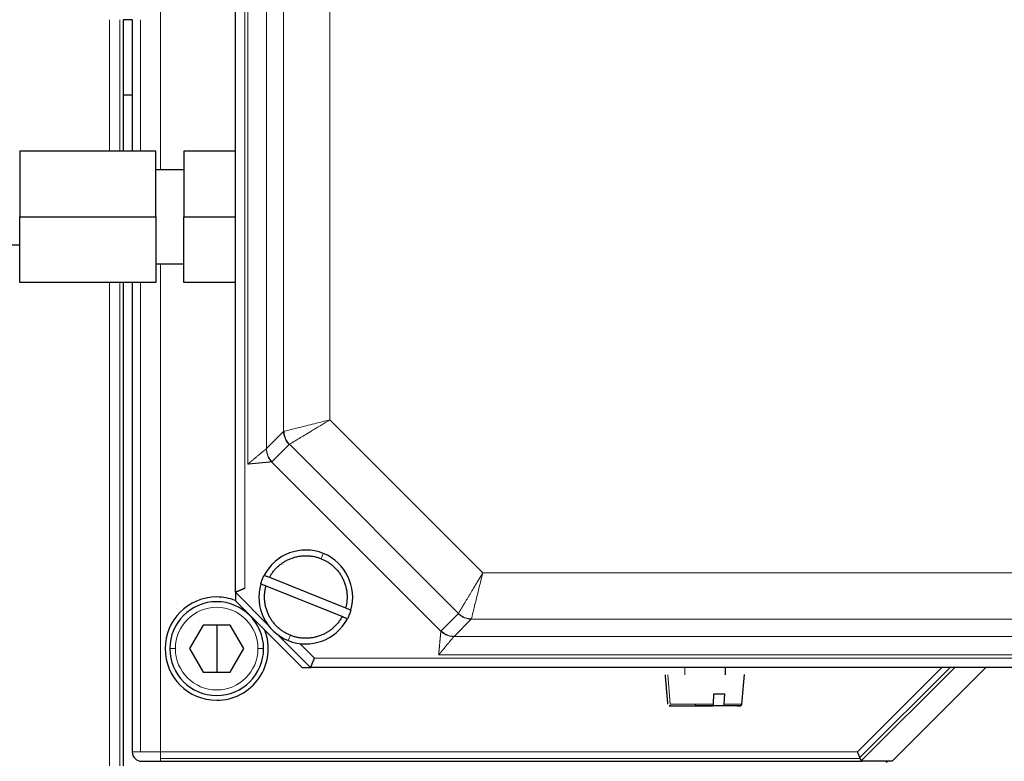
# Model space of a CAD drawing. Header units: inches. Extents: x 0 to 20790, y -12 to 14700.
# Tile 397 of 436: x 13632 to 13737, y 11371 to 11450. Entities that reach past the tile are written whole.
import ezdxf

# ---------------------------------------------------------------- set-up
doc = ezdxf.new("R2010")
doc.units = ezdxf.units.IN
doc.layers.add('1', color=7, linetype='Continuous', true_color=0xffffff)

msp = doc.modelspace()

# ---------------------------------------------------------------- linework, layer by layer
at = {"layer": '1', "color": 2, "linetype": 'Continuous', "lineweight": 25}
for p, q in [((13655.097, 11388.963), (13655.097, 11502.963)), ((13643.137, 11449.963), (13643.137, 11441.963)), ((13644.097, 11449.963), (13643.137, 11449.963)), ((13644.097, 11449.962), (13644.097, 11435.964)), ((13643.137, 11441.963), (13644.097, 11441.963)), ((13643.137, 11441.963), (13643.137, 11435.963)), ((13632.097, 11435.963), (13632.097, 11428.963)), ((13646.597, 11435.963), (13632.097, 11435.963)), ((13646.597, 11428.963), (13646.597, 11435.963)), ((13649.597, 11435.963), (13649.597, 11428.963)), ((13655.097, 11435.963), (13649.597, 11435.963)), ((13649.597, 11433.963), (13646.597, 11433.963)), ((13632.097, 11421.963), (13632.097, 11428.963)), ((13632.097, 11428.963), (13646.597, 11428.963)), ((13646.597, 11428.963), (13646.597, 11421.963)), ((13649.597, 11421.963), (13649.597, 11428.963)), ((13649.597, 11428.963), (13655.097, 11428.963)), ((13609.137, 11425.963), (13632.097, 11425.963)), ((13646.597, 11423.963), (13649.597, 11423.963)), ((13646.597, 11421.963), (13632.097, 11421.963)), ((13643.137, 11421.962), (13643.137, 11370.463)), ((13644.097, 11421.964), (13644.097, 11371.963)), ((13655.097, 11421.963), (13649.597, 11421.963)), ((13660.847, 11404.73), (13660.818, 11404.712)), ((13658.995, 11402.888), (13658.957, 11402.863)), ((13658.728, 11390.559), (13666.839, 11387.296)), ((13655.097, 11388.964), (13655.097, 11388.063)), ((13658.597, 11385.463), (13655.097, 11388.963)), ((13666.466, 11386.368), (13658.355, 11389.631)), ((13655.097, 11388.063), (13662.197, 11380.963)), ((13651.652, 11385.463), (13650.21, 11382.963)), ((13654.542, 11385.463), (13651.652, 11385.463)), ((13653.097, 11385.463), (13653.097, 11382.963)), ((13655.985, 11382.963), (13654.542, 11385.463)), ((13663.097, 11380.963), (13659.597, 11384.463)), ((13650.21, 11382.963), (13651.652, 11380.463)), ((13653.097, 11382.963), (13653.097, 11380.463)), ((13654.542, 11380.463), (13655.985, 11382.963)), ((13651.652, 11380.463), (13654.542, 11380.463)), ((13662.197, 11380.963), (13663.096, 11380.963)), ((13707.352, 11380.163), (13707.352, 11380.963)), ((13735.097, 11380.963), (13725.097, 11370.963)), ((13709.074, 11377.046), (13709.352, 11380.213)), ((13706.071, 11377.046), (13706.11, 11378.163)), ((13707.216, 11378.163), (13707.177, 11377.046)), ((13645.097, 11370.963), (13647.097, 11370.963)), ((13647.097, 11370.963), (13721.876, 11370.963)), ((13721.664, 11371.354), (13721.412, 11371.963)), ((13721.705, 11371.256), (13721.664, 11371.354)), ((13721.705, 11371.256), (13721.812, 11370.997)), ((13725.097, 11370.963), (13721.876, 11370.963)), ((13724.706, 11370.963), (13724.44, 11370.844))]:
    msp.add_line(p, q, dxfattribs=at)
at = {"layer": '1', "color": 110, "linetype": 'Continuous', "lineweight": 13}
for p, q in [((13656.097, 11502.549), (13656.097, 11389.377)), ((13656.421, 11489.301), (13656.421, 11402.625)), ((13658.401, 11404.275), (13658.401, 11487.651)), ((13660.225, 11406.099), (13660.225, 11485.828)), ((13665.176, 11484.59), (13665.176, 11407.336)), ((13647.097, 11433.964), (13647.097, 11451.962)), ((13641.673, 11449.962), (13641.673, 11435.965)), ((13642.757, 11435.965), (13642.757, 11449.962)), ((13644.976, 11449.962), (13644.976, 11435.964)), ((13647.097, 11371.963), (13647.097, 11423.964)), ((13641.673, 11421.965), (13641.673, 11370.463)), ((13642.757, 11370.463), (13642.757, 11421.965)), ((13644.976, 11421.964), (13644.976, 11371.963)), ((13665.176, 11407.336), (13681.47, 11391.042)), ((13660.225, 11406.099), (13658.401, 11404.275)), ((13660.818, 11404.712), (13658.995, 11402.888)), ((13678.864, 11386.713), (13660.847, 11404.73)), ((13676.997, 11384.823), (13658.957, 11402.863)), ((13664.239, 11392.545), (13664.463, 11393.102)), ((13681.47, 11391.042), (13758.724, 11391.042)), ((13677.022, 11384.861), (13678.846, 11386.684)), ((13680.233, 11386.091), (13678.409, 11384.267)), ((13759.962, 11386.091), (13680.233, 11386.091)), ((13660.731, 11383.824), (13660.955, 11384.381)), ((13761.785, 11384.267), (13678.409, 11384.267)), ((13648.097, 11382.963), (13648.697, 11382.963)), ((13657.497, 11382.963), (13658.097, 11382.963)), ((13661.972, 11383.502), (13663.511, 11381.963)), ((13663.511, 11381.963), (13776.683, 11381.963)), ((13676.759, 11382.287), (13763.435, 11382.287)), ((13703.019, 11380.963), (13703.019, 11380.163)), ((13730.412, 11380.963), (13721.412, 11371.963)), ((13721.664, 11371.354), (13731.274, 11380.964)), ((13721.812, 11370.997), (13731.778, 11380.963)), ((13701.181, 11380.163), (13701.432, 11377.046)), ((13706.071, 11377.046), (13701.432, 11377.046)), ((13709.074, 11377.046), (13707.177, 11377.046)), ((13644.976, 11371.963), (13644.097, 11371.963)), ((13644.976, 11371.963), (13647.097, 11371.963)), ((13647.097, 11371.963), (13647.097, 11371.256)), ((13721.412, 11371.963), (13647.097, 11371.963)), ((13647.097, 11371.256), (13647.097, 11370.963)), ((13647.097, 11371.256), (13721.705, 11371.256))]:
    msp.add_line(p, q, dxfattribs=at)
at = {"layer": '1', "color": 2, "linetype": 'Continuous', "lineweight": 25}
for centre, radius, start, end in [((13662.597, 11388.463), 5, 68.08544, 152.34627), ((13662.597, 11388.463), 5, 343.82461, 68.08544), ((13662.597, 11388.463), 5, 163.82461, 248.08544), ((13653.097, 11382.963), 5.5, 90, 270), ((13653.097, 11382.963), 5, 90, 180), ((13653.097, 11382.963), 5.5, 68.67563, 90), ((13653.097, 11382.963), 5, 0, 90), ((13662.597, 11388.463), 5, 248.08544, 332.34627), ((13653.097, 11382.963), 5.5, 270, 20.89406), ((13653.097, 11382.963), 5, 180, 270), ((13653.097, 11382.963), 5, 270, 0), ((13645.097, 11371.963), 1, 180, 225), ((13645.097, 11371.963), 1, 225, 270)]:
    msp.add_arc(centre, radius, start, end, dxfattribs=at)
at = {"layer": '1', "color": 110, "linetype": 'Continuous', "lineweight": 13}
for start, end in [(0, 180), (180, 270), (270, 0)]:
    msp.add_arc((13653.097, 11382.963), 4.4, start, end, dxfattribs=at)
at = {"layer": '1', "color": 2, "linetype": 'Continuous', "lineweight": 25}
msp.add_ellipse((13722.876, 11371.963), major_axis=(1.054, 0.981), ratio=0.1826758, start_param=3.0735916, end_param=3.335391, dxfattribs=at)
at = {"layer": '1', "color": 110, "linetype": 'Continuous', "lineweight": 13}
for points, knots in [([(13665.176, 11407.336), (13664.85, 11407.255), (13663.888, 11407.016), (13662.429, 11406.654), (13661.185, 11406.344), (13660.536, 11406.183), (13660.328, 11406.131), (13660.272, 11406.117)], [0, 0, 0, 0, 0.1424274, 0.4200248, 0.675, 0.875, 1, 1, 1, 1]), ([(13660.847, 11404.73), (13660.896, 11404.76), (13661.08, 11404.871), (13661.653, 11405.216), (13662.751, 11405.876), (13664.038, 11406.652), (13664.888, 11407.163), (13665.176, 11407.336)], [0, 0, 0, 0, 0.125, 0.325, 0.5799752, 0.8575726, 1, 1, 1, 1]), ([(13660.225, 11406.099), (13660.227, 11405.971), (13660.25, 11405.779), (13660.316, 11405.53), (13660.383, 11405.348), (13660.468, 11405.174), (13660.603, 11404.953), (13660.727, 11404.803), (13660.818, 11404.712)], [0, 0, 0, 0, 0.25, 0.375, 0.5, 0.625, 0.75, 1, 1, 1, 1]), ([(13656.421, 11402.625), (13656.428, 11402.632), (13656.443, 11402.644), (13656.466, 11402.663), (13656.488, 11402.681), (13656.51, 11402.699), (13656.532, 11402.717), (13656.553, 11402.735), (13656.574, 11402.752), (13656.595, 11402.769), (13656.615, 11402.786), (13656.635, 11402.802), (13656.655, 11402.819), (13656.674, 11402.835), (13656.693, 11402.851), (13656.712, 11402.866), (13656.731, 11402.881), (13656.749, 11402.896), (13656.767, 11402.911), (13656.784, 11402.926), (13656.801, 11402.94), (13656.818, 11402.954), (13656.835, 11402.968), (13656.851, 11402.981), (13656.867, 11402.995), (13656.883, 11403.008), (13656.898, 11403.02), (13656.913, 11403.033), (13656.928, 11403.045), (13656.942, 11403.057), (13656.956, 11403.069), (13656.97, 11403.08), (13656.983, 11403.091), (13656.997, 11403.102), (13657.009, 11403.113), (13657.022, 11403.123), (13657.076, 11403.168), (13657.167, 11403.244), (13657.293, 11403.348), (13657.409, 11403.444), (13657.516, 11403.533), (13657.599, 11403.602), (13657.663, 11403.655), (13657.712, 11403.696), (13657.764, 11403.738), (13657.817, 11403.783), (13657.875, 11403.83), (13657.933, 11403.879), (13657.991, 11403.927), (13658.045, 11403.971), (13658.086, 11404.005), (13658.117, 11404.03), (13658.138, 11404.048), (13658.159, 11404.066), (13658.179, 11404.082), (13658.199, 11404.098), (13658.217, 11404.113), (13658.235, 11404.128), (13658.252, 11404.142), (13658.268, 11404.155), (13658.283, 11404.168), (13658.297, 11404.18), (13658.311, 11404.191), (13658.324, 11404.201), (13658.335, 11404.211), (13658.346, 11404.221), (13658.357, 11404.229), (13658.366, 11404.237), (13658.375, 11404.244), (13658.38, 11404.248), (13658.382, 11404.251)], [0, 0, 0, 0, 0.00915, 0.018181, 0.0270929, 0.0358854, 0.0445583, 0.0531116, 0.0615449, 0.0698583, 0.0780516, 0.0861246, 0.0940774, 0.10191, 0.1096222, 0.117214, 0.1246855, 0.1320367, 0.1392675, 0.1463782, 0.1533686, 0.1602389, 0.1669892, 0.1736196, 0.1801301, 0.1865209, 0.1927921, 0.1989438, 0.2049763, 0.2108895, 0.2166837, 0.2223591, 0.2279158, 0.233354, 0.2386738, 0.2438756, 0.2489593, 0.3051513, 0.3584363, 0.4088067, 0.4562719, 0.5008575, 0.5227777, 0.5460926, 0.5708336, 0.5973725, 0.625811, 0.6585626, 0.6903111, 0.7210173, 0.750645, 0.7648266, 0.7788963, 0.7928529, 0.8066952, 0.820422, 0.8340322, 0.8475248, 0.8608987, 0.8741532, 0.8872873, 0.9003004, 0.9131918, 0.9259611, 0.9386078, 0.9511318, 0.9635329, 0.9758112, 0.9879667, 1, 1, 1, 1]), ([(13658.382, 11404.251), (13658.383, 11404.251), (13658.385, 11404.253), (13658.388, 11404.255), (13658.39, 11404.258), (13658.393, 11404.261), (13658.395, 11404.264), (13658.397, 11404.268), (13658.399, 11404.272), (13658.401, 11404.274), (13658.401, 11404.275)], [0, 0, 0, 0, 0.1236637, 0.247666, 0.3720287, 0.4967735, 0.6219219, 0.7474951, 0.8735142, 1, 1, 1, 1]), ([(13658.957, 11402.863), (13658.906, 11402.916), (13658.762, 11403.082), (13658.489, 11403.52), (13658.387, 11403.958), (13658.382, 11404.25), (13658.382, 11404.25), (13658.382, 11404.251)], [0, 0, 0, 0, 0.1428567, 0.4285701, 0.9999968, 0.9999968, 1, 1, 1, 1]), ([(13658.995, 11402.888), (13658.914, 11402.97), (13658.765, 11403.146), (13658.56, 11403.493), (13658.434, 11403.877), (13658.404, 11404.162), (13658.401, 11404.275)], [0, 0, 0, 0, 0.2222222, 0.4444444, 0.7777778, 1, 1, 1, 1]), ([(13658.957, 11402.863), (13658.955, 11402.863), (13658.952, 11402.863), (13658.947, 11402.862), (13658.941, 11402.862), (13658.935, 11402.861), (13658.929, 11402.861), (13658.922, 11402.86), (13658.915, 11402.86), (13658.908, 11402.859), (13658.901, 11402.859), (13658.893, 11402.858), (13658.885, 11402.857), (13658.877, 11402.857), (13658.868, 11402.856), (13658.859, 11402.855), (13658.85, 11402.854), (13658.84, 11402.854), (13658.83, 11402.853), (13658.82, 11402.852), (13658.81, 11402.851), (13658.799, 11402.85), (13658.788, 11402.849), (13658.776, 11402.848), (13658.765, 11402.847), (13658.753, 11402.846), (13658.74, 11402.844), (13658.727, 11402.843), (13658.714, 11402.842), (13658.701, 11402.841), (13658.687, 11402.839), (13658.674, 11402.838), (13658.659, 11402.837), (13658.645, 11402.835), (13658.63, 11402.834), (13658.615, 11402.832), (13658.599, 11402.831), (13658.583, 11402.829), (13658.567, 11402.827), (13658.551, 11402.826), (13658.534, 11402.824), (13658.517, 11402.822), (13658.499, 11402.821), (13658.482, 11402.819), (13658.464, 11402.817), (13658.445, 11402.815), (13658.427, 11402.813), (13658.408, 11402.811), (13658.389, 11402.81), (13658.369, 11402.808), (13658.35, 11402.806), (13658.329, 11402.804), (13658.309, 11402.802), (13658.288, 11402.8), (13658.268, 11402.798), (13658.246, 11402.796), (13658.225, 11402.794), (13658.203, 11402.792), (13658.181, 11402.79), (13658.159, 11402.788), (13658.136, 11402.786), (13658.113, 11402.784), (13658.09, 11402.782), (13658.067, 11402.78), (13658.043, 11402.778), (13658.019, 11402.776), (13657.995, 11402.774), (13657.962, 11402.771), (13657.922, 11402.767), (13657.873, 11402.762), (13657.822, 11402.757), (13657.769, 11402.752), (13657.714, 11402.747), (13657.658, 11402.742), (13657.6, 11402.737), (13657.541, 11402.731), (13657.48, 11402.725), (13657.417, 11402.719), (13657.352, 11402.713), (13657.286, 11402.707), (13657.23, 11402.701), (13657.184, 11402.697), (13657.149, 11402.694), (13657.112, 11402.69), (13657.073, 11402.687), (13657.033, 11402.683), (13656.991, 11402.679), (13656.948, 11402.675), (13656.902, 11402.671), (13656.856, 11402.667), (13656.807, 11402.662), (13656.757, 11402.657), (13656.705, 11402.652), (13656.651, 11402.647), (13656.596, 11402.642), (13656.539, 11402.637), (13656.48, 11402.631), (13656.441, 11402.627), (13656.421, 11402.625)], [0, 0, 0, 0, 0.0061541, 0.0123529, 0.0185965, 0.0248849, 0.0312183, 0.0375967, 0.0440201, 0.0504886, 0.0570021, 0.0635606, 0.0701641, 0.0768126, 0.083506, 0.0902442, 0.097027, 0.1038546, 0.1107265, 0.1176429, 0.1246034, 0.131608, 0.1386565, 0.1457487, 0.1528844, 0.1600633, 0.1672853, 0.1745502, 0.1818577, 0.1892075, 0.1965995, 0.2040333, 0.2115086, 0.2190253, 0.2265829, 0.2341813, 0.2418201, 0.249499, 0.2572177, 0.2649759, 0.2727732, 0.2806094, 0.2884841, 0.296397, 0.3043477, 0.3123359, 0.3203613, 0.3284236, 0.3365223, 0.3446572, 0.3528279, 0.3610341, 0.3692755, 0.3775517, 0.3858623, 0.3942071, 0.4025856, 0.4109977, 0.419443, 0.427921, 0.4364317, 0.4449745, 0.4535492, 0.4621556, 0.4708106, 0.4795538, 0.4883869, 0.4973102, 0.5143269, 0.5317383, 0.5495463, 0.5677523, 0.5863577, 0.6053634, 0.6247698, 0.6445773, 0.6647859, 0.685395, 0.7064038, 0.7278112, 0.7496158, 0.7603953, 0.7716624, 0.7834188, 0.7956662, 0.8084059, 0.8216394, 0.835368, 0.8495925, 0.8643141, 0.8795332, 0.8952503, 0.9114657, 0.9281791, 0.9453902, 0.9630982, 0.981302, 1, 1, 1, 1]), ([(13678.864, 11386.713), (13678.866, 11386.714), (13678.868, 11386.718), (13678.872, 11386.724), (13678.875, 11386.731), (13678.879, 11386.737), (13678.883, 11386.744), (13678.887, 11386.751), (13678.892, 11386.758), (13678.896, 11386.765), (13678.9, 11386.773), (13678.905, 11386.781), (13678.91, 11386.789), (13678.915, 11386.797), (13678.92, 11386.805), (13678.925, 11386.814), (13678.93, 11386.823), (13678.936, 11386.832), (13678.942, 11386.842), (13678.947, 11386.851), (13678.953, 11386.861), (13678.959, 11386.871), (13678.965, 11386.882), (13678.972, 11386.892), (13678.978, 11386.903), (13678.985, 11386.914), (13678.992, 11386.926), (13678.999, 11386.937), (13679.006, 11386.949), (13679.013, 11386.961), (13679.02, 11386.973), (13679.028, 11386.986), (13679.035, 11386.999), (13679.043, 11387.012), (13679.051, 11387.025), (13679.059, 11387.038), (13679.068, 11387.052), (13679.076, 11387.066), (13679.085, 11387.08), (13679.093, 11387.095), (13679.102, 11387.109), (13679.111, 11387.124), (13679.12, 11387.14), (13679.13, 11387.155), (13679.139, 11387.171), (13679.149, 11387.187), (13679.158, 11387.203), (13679.168, 11387.219), (13679.178, 11387.236), (13679.189, 11387.253), (13679.199, 11387.27), (13679.21, 11387.287), (13679.22, 11387.305), (13679.231, 11387.323), (13679.242, 11387.341), (13679.253, 11387.359), (13679.264, 11387.378), (13679.276, 11387.397), (13679.287, 11387.416), (13679.299, 11387.435), (13679.311, 11387.454), (13679.323, 11387.474), (13679.335, 11387.494), (13679.347, 11387.514), (13679.359, 11387.535), (13679.372, 11387.555), (13679.384, 11387.576), (13679.397, 11387.597), (13679.41, 11387.619), (13679.423, 11387.64), (13679.436, 11387.662), (13679.449, 11387.684), (13679.463, 11387.706), (13679.476, 11387.729), (13679.49, 11387.751), (13679.504, 11387.774), (13679.538, 11387.83), (13679.592, 11387.921), (13679.669, 11388.048), (13679.745, 11388.176), (13679.821, 11388.305), (13679.9, 11388.435), (13679.98, 11388.568), (13680.061, 11388.703), (13680.144, 11388.84), (13680.228, 11388.978), (13680.312, 11389.118), (13680.375, 11389.222), (13680.415, 11389.289), (13680.434, 11389.32), (13680.453, 11389.352), (13680.472, 11389.384), (13680.492, 11389.417), (13680.512, 11389.451), (13680.533, 11389.485), (13680.554, 11389.521), (13680.576, 11389.556), (13680.598, 11389.593), (13680.62, 11389.631), (13680.643, 11389.669), (13680.666, 11389.708), (13680.69, 11389.747), (13680.714, 11389.788), (13680.739, 11389.829), (13680.764, 11389.871), (13680.79, 11389.913), (13680.816, 11389.957), (13680.842, 11390.001), (13680.87, 11390.046), (13680.897, 11390.092), (13680.925, 11390.138), (13680.953, 11390.185), (13680.982, 11390.233), (13681.012, 11390.282), (13681.042, 11390.331), (13681.072, 11390.382), (13681.103, 11390.433), (13681.134, 11390.485), (13681.166, 11390.537), (13681.198, 11390.59), (13681.23, 11390.644), (13681.264, 11390.699), (13681.297, 11390.754), (13681.331, 11390.811), (13681.365, 11390.868), (13681.4, 11390.925), (13681.435, 11390.983), (13681.458, 11391.022), (13681.47, 11391.042)], [0, 0, 0, 0, 0.0047577, 0.0095329, 0.0143254, 0.0191352, 0.0239621, 0.028806, 0.0336667, 0.0385443, 0.0434384, 0.0483491, 0.0532762, 0.0582195, 0.0631789, 0.0681543, 0.0731455, 0.0781525, 0.083175, 0.0882129, 0.093266, 0.0983343, 0.1034175, 0.1085156, 0.1136283, 0.1187554, 0.1238969, 0.1290526, 0.1342222, 0.1394057, 0.1446028, 0.1498134, 0.1550373, 0.1602744, 0.1655244, 0.1707872, 0.1760626, 0.1813504, 0.1866504, 0.1919624, 0.1972863, 0.2026219, 0.2079689, 0.2133272, 0.2186966, 0.2240768, 0.2294678, 0.2348692, 0.2402808, 0.2457026, 0.2511342, 0.2565755, 0.2620262, 0.2674862, 0.2729552, 0.278433, 0.2839194, 0.2894142, 0.2949172, 0.3004282, 0.3059469, 0.3114732, 0.3170068, 0.3225474, 0.328095, 0.3336492, 0.3392098, 0.3447767, 0.3503495, 0.3559282, 0.3615123, 0.3671018, 0.3726964, 0.3782959, 0.3839, 0.3895086, 0.3951214, 0.4250178, 0.4539757, 0.4820072, 0.5092256, 0.5362263, 0.5630798, 0.5897545, 0.6162195, 0.6424447, 0.6684009, 0.69406, 0.6995408, 0.7051291, 0.7108253, 0.7166298, 0.722543, 0.7285653, 0.734697, 0.7409386, 0.7472904, 0.7537528, 0.7603261, 0.7670106, 0.7738067, 0.7807146, 0.7877346, 0.794867, 0.8021121, 0.8094699, 0.8169409, 0.824525, 0.8322225, 0.8400336, 0.8479582, 0.8559965, 0.8641486, 0.8724143, 0.8807939, 0.889287, 0.8978938, 0.906614, 0.9154475, 0.9243941, 0.9334535, 0.9426255, 0.9519098, 0.9613059, 0.9708135, 0.980432, 0.9901611, 1, 1, 1, 1]), ([(13680.251, 11386.138), (13680.268, 11386.204), (13680.34, 11386.492), (13680.558, 11387.369), (13680.9, 11388.748), (13681.214, 11390.011), (13681.399, 11390.756), (13681.47, 11391.042)], [0, 0, 0, 0, 0.1479362, 0.4266988, 0.675, 0.875, 1, 1, 1, 1]), ([(13678.846, 11386.684), (13678.927, 11386.603), (13679.103, 11386.454), (13679.451, 11386.25), (13679.834, 11386.123), (13680.119, 11386.093), (13680.233, 11386.091)], [0, 0, 0, 0, 0.2222222, 0.4444444, 0.7777778, 1, 1, 1, 1]), ([(13676.759, 11382.287), (13676.76, 11382.296), (13676.762, 11382.316), (13676.765, 11382.345), (13676.768, 11382.373), (13676.77, 11382.401), (13676.773, 11382.429), (13676.776, 11382.456), (13676.778, 11382.483), (13676.781, 11382.509), (13676.783, 11382.536), (13676.786, 11382.561), (13676.788, 11382.587), (13676.79, 11382.612), (13676.793, 11382.636), (13676.795, 11382.66), (13676.797, 11382.684), (13676.799, 11382.708), (13676.802, 11382.731), (13676.804, 11382.753), (13676.806, 11382.776), (13676.808, 11382.798), (13676.81, 11382.819), (13676.812, 11382.84), (13676.814, 11382.861), (13676.816, 11382.881), (13676.817, 11382.901), (13676.819, 11382.921), (13676.821, 11382.94), (13676.823, 11382.959), (13676.824, 11382.977), (13676.826, 11382.995), (13676.828, 11383.013), (13676.829, 11383.03), (13676.831, 11383.047), (13676.833, 11383.064), (13676.837, 11383.112), (13676.844, 11383.189), (13676.854, 11383.295), (13676.864, 11383.396), (13676.873, 11383.492), (13676.881, 11383.583), (13676.889, 11383.67), (13676.897, 11383.753), (13676.903, 11383.821), (13676.908, 11383.877), (13676.912, 11383.923), (13676.916, 11383.967), (13676.92, 11384.01), (13676.923, 11384.052), (13676.927, 11384.093), (13676.931, 11384.133), (13676.935, 11384.173), (13676.938, 11384.211), (13676.942, 11384.248), (13676.946, 11384.284), (13676.949, 11384.319), (13676.953, 11384.353), (13676.956, 11384.386), (13676.959, 11384.418), (13676.962, 11384.449), (13676.965, 11384.479), (13676.968, 11384.507), (13676.971, 11384.535), (13676.974, 11384.561), (13676.976, 11384.586), (13676.978, 11384.61), (13676.981, 11384.633), (13676.983, 11384.655), (13676.985, 11384.676), (13676.986, 11384.695), (13676.988, 11384.714), (13676.989, 11384.731), (13676.991, 11384.748), (13676.992, 11384.763), (13676.993, 11384.777), (13676.995, 11384.79), (13676.996, 11384.802), (13676.997, 11384.813), (13676.997, 11384.82), (13676.997, 11384.823)], [0, 0, 0, 0, 0.0090604, 0.018007, 0.0268395, 0.0355577, 0.0441615, 0.0526507, 0.0610252, 0.069285, 0.0774299, 0.0854599, 0.0933749, 0.1011749, 0.1088599, 0.1164298, 0.1238848, 0.1312249, 0.13845, 0.1455603, 0.1525557, 0.1594365, 0.1662027, 0.1728544, 0.1793917, 0.1858147, 0.1921236, 0.1983185, 0.2043996, 0.210367, 0.2162209, 0.2219614, 0.2275887, 0.233103, 0.2385046, 0.2437935, 0.24897, 0.284392, 0.3186901, 0.3518605, 0.3839021, 0.4148162, 0.4446071, 0.4732809, 0.5008466, 0.5175969, 0.5340315, 0.5502308, 0.5663189, 0.5822953, 0.598158, 0.6139052, 0.6295347, 0.6450445, 0.6604324, 0.6756964, 0.6908342, 0.7058438, 0.7207231, 0.7354699, 0.7500821, 0.7645578, 0.778895, 0.7930918, 0.8071463, 0.8210568, 0.8348216, 0.8484392, 0.8619083, 0.8752275, 0.8883956, 0.9014116, 0.9142747, 0.9269842, 0.9395396, 0.9519405, 0.9641869, 0.9762787, 0.9882162, 1, 1, 1, 1]), ([(13678.385, 11384.248), (13678.092, 11384.253), (13677.654, 11384.355), (13677.216, 11384.628), (13677.05, 11384.772), (13676.997, 11384.823)], [0, 0, 0, 0, 0.5714286, 0.8571429, 1, 1, 1, 1]), ([(13678.409, 11384.267), (13678.296, 11384.27), (13678.011, 11384.3), (13677.517, 11384.462), (13677.185, 11384.698), (13677.022, 11384.861)], [0, 0, 0, 0, 0.2222222, 0.5555556, 1, 1, 1, 1]), ([(13678.385, 11384.248), (13678.383, 11384.247), (13678.381, 11384.245), (13678.378, 11384.24), (13678.374, 11384.236), (13678.371, 11384.232), (13678.367, 11384.227), (13678.363, 11384.222), (13678.359, 11384.217), (13678.354, 11384.212), (13678.35, 11384.207), (13678.345, 11384.201), (13678.34, 11384.195), (13678.336, 11384.189), (13678.33, 11384.183), (13678.325, 11384.177), (13678.32, 11384.17), (13678.314, 11384.163), (13678.308, 11384.156), (13678.302, 11384.149), (13678.296, 11384.142), (13678.29, 11384.134), (13678.284, 11384.126), (13678.277, 11384.118), (13678.27, 11384.11), (13678.264, 11384.102), (13678.256, 11384.093), (13678.249, 11384.085), (13678.242, 11384.076), (13678.234, 11384.067), (13678.227, 11384.057), (13678.219, 11384.048), (13678.2, 11384.025), (13678.167, 11383.986), (13678.118, 11383.927), (13678.064, 11383.862), (13678.016, 11383.803), (13677.975, 11383.755), (13677.946, 11383.719), (13677.917, 11383.684), (13677.888, 11383.649), (13677.86, 11383.616), (13677.832, 11383.583), (13677.805, 11383.55), (13677.778, 11383.517), (13677.727, 11383.455), (13677.647, 11383.358), (13677.532, 11383.22), (13677.406, 11383.067), (13677.31, 11382.952), (13677.25, 11382.879), (13677.229, 11382.854), (13677.207, 11382.828), (13677.184, 11382.8), (13677.16, 11382.771), (13677.135, 11382.741), (13677.109, 11382.71), (13677.083, 11382.677), (13677.055, 11382.644), (13677.026, 11382.609), (13676.996, 11382.573), (13676.965, 11382.535), (13676.933, 11382.497), (13676.9, 11382.457), (13676.867, 11382.416), (13676.832, 11382.374), (13676.796, 11382.331), (13676.772, 11382.302), (13676.759, 11382.287)], [0, 0, 0, 0, 0.0060783, 0.0121777, 0.0182981, 0.0244396, 0.0306023, 0.0367862, 0.0429912, 0.0492175, 0.055465, 0.0617337, 0.0680237, 0.0743349, 0.0806673, 0.0870209, 0.0933957, 0.0997918, 0.1062089, 0.1126472, 0.1191066, 0.1255871, 0.1320886, 0.1386112, 0.1451546, 0.1517191, 0.1583044, 0.1649105, 0.1715374, 0.1781851, 0.1848535, 0.1915425, 0.1982522, 0.2329474, 0.2692787, 0.3071904, 0.3466185, 0.3656454, 0.3840458, 0.4018307, 0.4190118, 0.4356009, 0.4516364, 0.4672735, 0.4825267, 0.4973856, 0.5540501, 0.6149629, 0.6801485, 0.7495931, 0.7595843, 0.7700317, 0.7809366, 0.7923003, 0.8041241, 0.8164091, 0.8291563, 0.8423666, 0.8560407, 0.8701792, 0.8847825, 0.8998506, 0.9153836, 0.9313811, 0.9478426, 0.9647671, 0.9821534, 1, 1, 1, 1])]:
    msp.add_open_spline(points, degree=3, knots=knots, dxfattribs=at)
for points in [[(13660.272, 11406.117), (13660.254, 11406.113), (13660.238, 11406.107), (13660.225, 11406.099)], [(13660.272, 11406.117), (13660.275, 11405.947), (13660.323, 11405.606), (13660.521, 11405.128), (13660.728, 11404.853), (13660.847, 11404.73)], [(13678.846, 11386.684), (13678.854, 11386.692), (13678.86, 11386.701), (13678.864, 11386.713)], [(13678.864, 11386.713), (13678.987, 11386.594), (13679.262, 11386.387), (13679.74, 11386.189), (13680.081, 11386.141), (13680.251, 11386.138)], [(13676.997, 11384.823), (13677.004, 11384.838), (13677.012, 11384.85), (13677.022, 11384.861)]]:
    msp.add_open_spline(points, degree=3, dxfattribs=at)
at = {"layer": '1', "color": 2, "linetype": 'Continuous', "lineweight": 25}
for points, weights in [([(13658.728, 11390.559), (13660.598, 11394.01), (13664.239, 11392.545)], [0.957499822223, 0.730173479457, 1]), ([(13664.239, 11392.545), (13667.881, 11391.08), (13666.839, 11387.296)], [1, 0.730173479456, 0.957499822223]), ([(13660.955, 11384.381), (13657.313, 11385.846), (13658.355, 11389.631)], [1, 0.730173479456, 0.957499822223]), ([(13666.466, 11386.368), (13664.597, 11382.916), (13660.955, 11384.381)], [0.957499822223, 0.730173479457, 1])]:
    msp.add_rational_spline(points, weights, degree=2, dxfattribs=at)
for points, degree in [([(13657.795, 11389.856), (13657.842, 11390.016), (13657.896, 11390.174), (13657.958, 11390.329)], 3), ([(13657.958, 11390.329), (13658.021, 11390.484), (13658.091, 11390.636), (13658.168, 11390.784)], 3), ([(13667.399, 11387.07), (13667.353, 11386.91), (13667.298, 11386.752), (13667.236, 11386.597)], 3), ([(13667.236, 11386.597), (13667.174, 11386.442), (13667.104, 11386.29), (13667.026, 11386.143)], 3), ([(13680.233, 11386.091), (13680.241, 11386.104), (13680.247, 11386.12), (13680.251, 11386.138)], 3), ([(13678.409, 11384.267), (13678.399, 11384.262), (13678.391, 11384.256), (13678.385, 11384.248)], 3), ([(13777.097, 11380.963), (13663.097, 11380.963)], 1), ([(13700.898, 11380.163), (13701.167, 11377.046)], 1), ([(13706.11, 11378.163), (13706.304, 11378.163), (13706.494, 11378.163), (13706.679, 11378.163)], 3), ([(13706.679, 11378.163), (13706.865, 11378.163), (13707.044, 11378.163), (13707.216, 11378.163)], 3), ([(13707.099, 11376.863), (13704.201, 11376.863)], 1), ([(13708.579, 11376.863), (13708.707, 11376.863), (13708.854, 11376.863), (13708.886, 11376.863), (13708.8, 11376.863), (13708.598, 11376.863), (13708.281, 11376.863), (13707.868, 11376.863), (13707.375, 11376.863), (13707.099, 11376.863)], 2), ([(13708.895, 11376.865), (13708.87, 11376.863)], 1)]:
    msp.add_open_spline(points, degree=degree, dxfattribs=at)
for points, knots in [([(13658.355, 11389.631), (13658.265, 11389.667), (13658.078, 11389.742), (13657.891, 11389.817), (13657.795, 11389.856)], [0, 0, 0, 0, 0.4843967, 1, 1, 1, 1]), ([(13658.168, 11390.784), (13658.265, 11390.745), (13658.451, 11390.67), (13658.638, 11390.595), (13658.728, 11390.559)], [0, 0, 0, 0, 0.5156033, 1, 1, 1, 1]), ([(13656.097, 11389.377), (13656.092, 11389.375), (13656.082, 11389.371), (13656.068, 11389.365), (13656.054, 11389.359), (13656.039, 11389.353), (13656.025, 11389.348), (13656.012, 11389.342), (13655.998, 11389.336), (13655.985, 11389.331), (13655.972, 11389.325), (13655.959, 11389.32), (13655.947, 11389.315), (13655.934, 11389.31), (13655.922, 11389.305), (13655.911, 11389.3), (13655.899, 11389.295), (13655.888, 11389.29), (13655.877, 11389.286), (13655.866, 11389.281), (13655.855, 11389.277), (13655.845, 11389.272), (13655.834, 11389.268), (13655.825, 11389.264), (13655.815, 11389.26), (13655.805, 11389.256), (13655.796, 11389.253), (13655.787, 11389.249), (13655.778, 11389.245), (13655.77, 11389.242), (13655.762, 11389.238), (13655.753, 11389.235), (13655.746, 11389.232), (13655.738, 11389.229), (13655.731, 11389.226), (13655.723, 11389.223), (13655.693, 11389.21), (13655.64, 11389.188), (13655.569, 11389.159), (13655.504, 11389.132), (13655.446, 11389.108), (13655.402, 11389.089), (13655.369, 11389.076), (13655.346, 11389.066), (13655.323, 11389.057), (13655.302, 11389.048), (13655.282, 11389.039), (13655.262, 11389.031), (13655.244, 11389.023), (13655.227, 11389.016), (13655.211, 11389.009), (13655.195, 11389.003), (13655.181, 11388.997), (13655.169, 11388.991), (13655.157, 11388.986), (13655.146, 11388.982), (13655.136, 11388.978), (13655.128, 11388.975), (13655.121, 11388.972), (13655.114, 11388.969), (13655.109, 11388.967), (13655.105, 11388.966), (13655.101, 11388.965), (13655.099, 11388.964), (13655.098, 11388.963), (13655.097, 11388.963), (13655.097, 11388.963)], [0, 0, 0, 0, 0.0098379, 0.0195356, 0.0290922, 0.0385069, 0.0477792, 0.0569083, 0.0658938, 0.0747352, 0.0834319, 0.0919838, 0.1003905, 0.1086517, 0.1167672, 0.124737, 0.1325608, 0.1402387, 0.1477706, 0.1551566, 0.1623967, 0.1694911, 0.1764398, 0.1832431, 0.1899011, 0.1964141, 0.2027822, 0.2090059, 0.2150853, 0.2210208, 0.2268127, 0.2324614, 0.2379672, 0.2433304, 0.2485516, 0.253631, 0.258569, 0.3142317, 0.3674363, 0.4181306, 0.466294, 0.5119346, 0.5339942, 0.5560138, 0.5779844, 0.599892, 0.6217226, 0.6434617, 0.6650951, 0.6866083, 0.7079871, 0.7292173, 0.750285, 0.7711769, 0.7918797, 0.8123808, 0.8326682, 0.8527304, 0.8725566, 0.8921367, 0.9114614, 0.9305222, 0.9493114, 0.9678222, 0.9860485, 1, 1, 1, 1]), ([(13666.839, 11387.296), (13666.93, 11387.259), (13667.117, 11387.184), (13667.303, 11387.109), (13667.399, 11387.07)], [0, 0, 0, 0, 0.4843967, 1, 1, 1, 1]), ([(13667.026, 11386.143), (13666.93, 11386.181), (13666.743, 11386.256), (13666.557, 11386.331), (13666.466, 11386.368)], [0, 0, 0, 0, 0.5156033, 1, 1, 1, 1]), ([(13663.511, 11381.963), (13663.509, 11381.958), (13663.505, 11381.948), (13663.499, 11381.934), (13663.493, 11381.919), (13663.487, 11381.905), (13663.482, 11381.891), (13663.476, 11381.878), (13663.471, 11381.864), (13663.465, 11381.851), (13663.46, 11381.838), (13663.454, 11381.825), (13663.449, 11381.813), (13663.444, 11381.8), (13663.439, 11381.788), (13663.434, 11381.776), (13663.43, 11381.765), (13663.425, 11381.753), (13663.42, 11381.742), (13663.416, 11381.731), (13663.411, 11381.721), (13663.407, 11381.71), (13663.403, 11381.7), (13663.399, 11381.69), (13663.395, 11381.681), (13663.391, 11381.671), (13663.387, 11381.662), (13663.383, 11381.653), (13663.379, 11381.644), (13663.376, 11381.636), (13663.372, 11381.627), (13663.369, 11381.619), (13663.366, 11381.612), (13663.363, 11381.604), (13663.36, 11381.597), (13663.357, 11381.589), (13663.344, 11381.559), (13663.322, 11381.506), (13663.293, 11381.435), (13663.266, 11381.37), (13663.242, 11381.312), (13663.223, 11381.268), (13663.21, 11381.235), (13663.2, 11381.212), (13663.191, 11381.189), (13663.182, 11381.168), (13663.174, 11381.147), (13663.166, 11381.128), (13663.159, 11381.109), (13663.152, 11381.092), (13663.145, 11381.076), (13663.139, 11381.061), (13663.133, 11381.046), (13663.128, 11381.034), (13663.123, 11381.022), (13663.118, 11381.011), (13663.114, 11381.002), (13663.111, 11380.993), (13663.108, 11380.986), (13663.105, 11380.98), (13663.102, 11380.974), (13663.101, 11380.97), (13663.099, 11380.967), (13663.098, 11380.965), (13663.097, 11380.964), (13663.097, 11380.963), (13663.097, 11380.963)], [0, 0, 0, 0, 0.0098379, 0.0195356, 0.0290922, 0.0385069, 0.0477792, 0.0569083, 0.0658938, 0.0747352, 0.0834319, 0.0919838, 0.1003905, 0.1086517, 0.1167672, 0.124737, 0.1325608, 0.1402387, 0.1477706, 0.1551566, 0.1623967, 0.1694911, 0.1764398, 0.1832431, 0.1899011, 0.1964141, 0.2027822, 0.2090059, 0.2150853, 0.2210208, 0.2268127, 0.2324614, 0.2379672, 0.2433304, 0.2485516, 0.253631, 0.258569, 0.3142317, 0.3674363, 0.4181306, 0.466294, 0.5119346, 0.5339942, 0.5560138, 0.5779844, 0.599892, 0.6217226, 0.6434617, 0.6650951, 0.6866083, 0.7079871, 0.7292173, 0.750285, 0.7711769, 0.7918797, 0.8123808, 0.8326682, 0.8527304, 0.8725566, 0.8921367, 0.9114614, 0.9305222, 0.9493114, 0.9678222, 0.9860485, 1, 1, 1, 1]), ([(13701.496, 11376.863), (13701.494, 11376.863), (13701.473, 11376.863), (13701.438, 11376.863), (13701.391, 11376.863), (13701.352, 11376.863), (13701.326, 11376.863), (13701.319, 11376.863), (13701.322, 11376.863), (13701.332, 11376.863), (13701.354, 11376.863), (13701.396, 11376.863), (13701.458, 11376.863), (13701.529, 11376.863), (13701.581, 11376.863), (13701.616, 11376.863), (13701.652, 11376.863), (13701.714, 11376.863), (13701.823, 11376.863), (13701.965, 11376.863), (13702.132, 11376.863), (13702.309, 11376.863), (13702.517, 11376.863), (13702.738, 11376.863), (13702.957, 11376.863), (13703.161, 11376.863), (13703.361, 11376.863), (13703.557, 11376.863), (13703.743, 11376.863), (13703.916, 11376.863), (13704.067, 11376.863), (13704.192, 11376.863), (13704.314, 11376.863), (13704.441, 11376.863), (13704.589, 11376.863), (13704.731, 11376.863), (13704.862, 11376.863), (13704.983, 11376.863), (13705.114, 11376.863), (13705.268, 11376.863), (13705.409, 11376.863), (13705.527, 11376.863), (13705.611, 11376.863), (13705.69, 11376.863), (13705.762, 11376.863), (13705.828, 11376.863), (13705.888, 11376.863), (13705.943, 11376.863), (13705.977, 11376.863), (13705.993, 11376.863)], [0, 0, 0, 0, 0.0021987, 0.0255273, 0.0476994, 0.0796817, 0.1114745, 0.1430067, 0.1611621, 0.1831816, 0.2089394, 0.238265, 0.2782915, 0.3071457, 0.3253829, 0.3333969, 0.3414151, 0.3596538, 0.3885066, 0.4285288, 0.4598861, 0.4941402, 0.5313216, 0.5714225, 0.6032349, 0.6335288, 0.6622225, 0.6892538, 0.7145785, 0.7379261, 0.7576684, 0.7738273, 0.7864322, 0.804564, 0.8223529, 0.8424398, 0.8582075, 0.8715993, 0.8880057, 0.907346, 0.9295153, 0.94097, 0.9516458, 0.9615547, 0.9707087, 0.9791193, 0.9867977, 0.9937546, 1, 1, 1, 1]), ([(13704.201, 11376.863), (13704.2, 11376.863), (13704.199, 11376.863), (13704.196, 11376.864), (13704.193, 11376.864), (13704.191, 11376.865), (13704.188, 11376.866), (13704.186, 11376.867), (13704.183, 11376.869), (13704.181, 11376.87), (13704.179, 11376.872), (13704.177, 11376.873), (13704.175, 11376.875), (13704.173, 11376.877), (13704.171, 11376.879), (13704.169, 11376.881), (13704.167, 11376.884), (13704.165, 11376.886), (13704.164, 11376.888), (13704.162, 11376.89), (13704.161, 11376.892), (13704.159, 11376.894), (13704.158, 11376.897), (13704.157, 11376.899), (13704.156, 11376.901), (13704.155, 11376.902), (13704.154, 11376.904), (13704.153, 11376.906), (13704.152, 11376.908), (13704.151, 11376.909), (13704.15, 11376.911), (13704.15, 11376.912), (13704.149, 11376.913), (13704.149, 11376.914), (13704.147, 11376.918), (13704.144, 11376.926), (13704.14, 11376.937), (13704.136, 11376.95), (13704.133, 11376.963), (13704.131, 11376.976), (13704.128, 11376.99), (13704.126, 11377.004), (13704.125, 11377.018), (13704.124, 11377.032), (13704.123, 11377.041), (13704.123, 11377.046)], [0, 0, 0, 0, 0.0236378, 0.0469578, 0.0699295, 0.0925235, 0.1147114, 0.1364665, 0.157763, 0.1785769, 0.1988854, 0.2186675, 0.2379034, 0.2565751, 0.274666, 0.292161, 0.3090462, 0.3253094, 0.3409396, 0.3559269, 0.3702628, 0.3839397, 0.396951, 0.4092913, 0.4209557, 0.4319402, 0.4422416, 0.4518571, 0.4607847, 0.4690225, 0.4765693, 0.4834241, 0.4895863, 0.4950553, 0.499831, 0.5515189, 0.6032063, 0.6547462, 0.7059934, 0.7568065, 0.807051, 0.8566012, 0.9053424, 0.9531717, 1, 1, 1, 1]), ([(13705.993, 11376.863), (13705.994, 11376.863), (13705.996, 11376.863), (13705.998, 11376.864), (13706.001, 11376.864), (13706.004, 11376.865), (13706.006, 11376.866), (13706.009, 11376.867), (13706.011, 11376.869), (13706.013, 11376.87), (13706.016, 11376.872), (13706.018, 11376.873), (13706.02, 11376.875), (13706.022, 11376.877), (13706.024, 11376.879), (13706.026, 11376.881), (13706.027, 11376.884), (13706.029, 11376.886), (13706.031, 11376.888), (13706.032, 11376.89), (13706.034, 11376.892), (13706.035, 11376.894), (13706.036, 11376.897), (13706.038, 11376.899), (13706.039, 11376.901), (13706.04, 11376.902), (13706.041, 11376.904), (13706.042, 11376.906), (13706.043, 11376.908), (13706.043, 11376.909), (13706.044, 11376.911), (13706.045, 11376.912), (13706.045, 11376.913), (13706.046, 11376.914), (13706.047, 11376.918), (13706.05, 11376.926), (13706.054, 11376.937), (13706.058, 11376.95), (13706.061, 11376.963), (13706.064, 11376.976), (13706.066, 11376.99), (13706.068, 11377.004), (13706.07, 11377.018), (13706.071, 11377.032), (13706.071, 11377.041), (13706.071, 11377.046)], [0, 0, 0, 0, 0.0236378, 0.0469578, 0.0699295, 0.0925235, 0.1147114, 0.1364665, 0.157763, 0.1785769, 0.1988854, 0.2186675, 0.2379034, 0.2565751, 0.274666, 0.292161, 0.3090462, 0.3253094, 0.3409396, 0.3559269, 0.3702628, 0.3839397, 0.396951, 0.4092913, 0.4209557, 0.4319402, 0.4422416, 0.4518571, 0.4607847, 0.4690225, 0.4765693, 0.4834241, 0.4895863, 0.4950553, 0.499831, 0.5515189, 0.6032063, 0.6547462, 0.7059934, 0.7568065, 0.807051, 0.8566012, 0.9053424, 0.9531717, 1, 1, 1, 1]), ([(13707.177, 11377.046), (13707.177, 11377.043), (13707.177, 11377.038), (13707.176, 11377.031), (13707.176, 11377.024), (13707.175, 11377.016), (13707.175, 11377.009), (13707.174, 11377.002), (13707.173, 11376.994), (13707.172, 11376.987), (13707.17, 11376.98), (13707.169, 11376.973), (13707.168, 11376.966), (13707.166, 11376.959), (13707.164, 11376.952), (13707.162, 11376.946), (13707.16, 11376.939), (13707.158, 11376.933), (13707.156, 11376.927), (13707.154, 11376.921), (13707.152, 11376.917), (13707.151, 11376.913), (13707.15, 11376.911), (13707.148, 11376.908), (13707.146, 11376.904), (13707.144, 11376.9), (13707.142, 11376.896), (13707.139, 11376.891), (13707.136, 11376.887), (13707.133, 11376.882), (13707.129, 11376.878), (13707.125, 11376.874), (13707.12, 11376.87), (13707.115, 11376.867), (13707.11, 11376.865), (13707.104, 11376.863), (13707.101, 11376.863), (13707.099, 11376.863)], [0, 0, 0, 0, 0.0244363, 0.0491593, 0.0741576, 0.0994186, 0.1249288, 0.1506737, 0.1766377, 0.2028043, 0.2291564, 0.2556757, 0.2823435, 0.3091403, 0.336046, 0.3630403, 0.3901021, 0.4172106, 0.4443443, 0.4714821, 0.4986028, 0.5093044, 0.5229555, 0.5395508, 0.5590799, 0.5815247, 0.6068572, 0.6350362, 0.666005, 0.6996875, 0.7359859, 0.7747782, 0.8159157, 0.8592226, 0.9044957, 0.9515056, 1, 1, 1, 1]), ([(13708.905, 11376.865), (13708.932, 11376.869), (13708.973, 11376.884), (13709.023, 11376.925), (13709.06, 11376.977), (13709.072, 11377.019), (13709.074, 11377.046)], [0, 0, 0, 0, 0.3098943, 0.5138973, 0.7118563, 1, 1, 1, 1])]:
    msp.add_open_spline(points, degree=3, knots=knots, dxfattribs=at)

doc.saveas('drawing.dxf')
